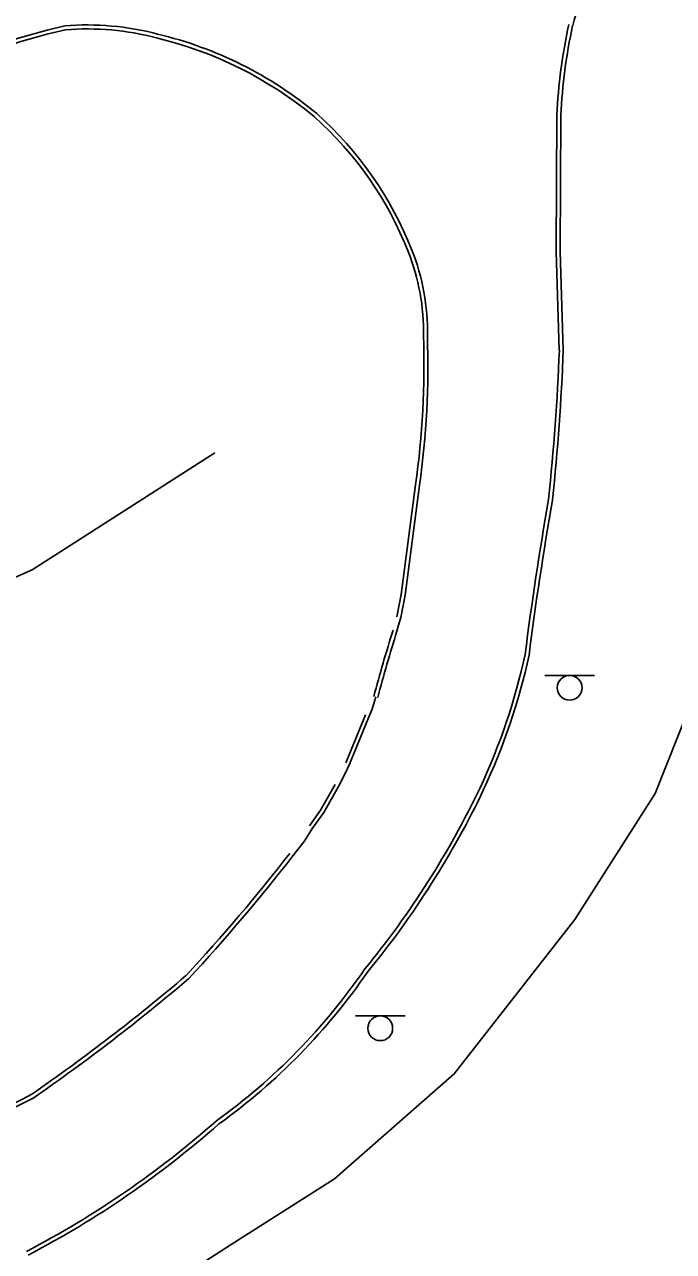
# Model space of a CAD drawing. Extents: x 2145380 to 2156929, y 139568 to 149130.
# Drawn here: x 2155905.1 to 2156003, y 143051.9 to 143237 of the extents above; entities that cross this region are included whole.
import ezdxf

# ---------------------------------------------------------------- set-up
doc = ezdxf.new("R2010")
doc.units = 0
for name, color, linetype in [('TOPO_Asphalt', 7, 'Continuous'), ('TOPO_Curb Back', 7, 'Continuous'), ('TOPO_Flowline', 7, 'Continuous'), ('TOPO_Sign', 7, 'Continuous')]:
    doc.layers.add(name, color=color, linetype=linetype)

msp = doc.modelspace()

# ---------------------------------------------------------------- linework, layer by layer
at = {"layer": 'TOPO_Asphalt'}
for points in [[(2155961.31, 143145.49), (2155961.52, 143146.41), (2155961.89, 143147.54)], [(2155957.12, 143132.66), (2155957.56, 143133.72), (2155958.11, 143135.57)], [(2155952.48, 143122.08), (2155953.54, 143124.11), (2155954.15, 143125.42)], [(2155945.6, 143111.61), (2155947.29, 143113.77), (2155948.58, 143115.8)]]:
    msp.add_lwpolyline(points, dxfattribs=at)
at = {"layer": 'TOPO_Curb Back'}
for points in [[(2155814.45, 143194.88), (2155832.08, 143203.66), (2155849.39, 143212.12), (2155877.06, 143224.06), (2155903.98, 143234.91), (2155908.5, 143236.17), (2155911.18, 143236.81)], [(2155814.71, 143194.34), (2155832.35, 143203.12), (2155849.64, 143211.58), (2155877.29, 143223.51), (2155904.18, 143234.34), (2155908.65, 143235.59), (2155911.27, 143236.22)], [(2155985.44, 143223.33), (2155985.36, 143202.78), (2155985.81, 143187.89)], [(2155986.04, 143223.31), (2155985.96, 143202.79), (2155986.41, 143187.88)], [(2155964.11, 143167.58), (2155961.96, 143151.01), (2155961.3, 143147.66)], [(2155964.7, 143167.5), (2155962.55, 143150.91), (2155961.89, 143147.54)], [(2155956.57, 143132.89), (2155954.75, 143128.48), (2155953.6, 143125.65)], [(2155957.12, 143132.66), (2155955.31, 143128.25), (2155954.15, 143125.42)], [(2155951.96, 143122.38), (2155949.77, 143118.48), (2155948.09, 143116.15)], [(2155952.48, 143122.08), (2155950.28, 143118.16), (2155948.58, 143115.8)]]:
    msp.add_lwpolyline(points, dxfattribs=at)
for centre, radius, start, end in [((2156033.58, 143224.7), 47.34, 132.3967, 165.1064), ((2155914.59, 143195.56), 41.39, 75.1671, 94.7329), ((2155914.59, 143195.56), 40.79, 75.1563, 94.6697), ((2156071.35, 143218.97), 86.03, 167.8937, 177.0954), ((2156071.35, 143218.97), 85.43, 167.9034, 177.086), ((2155911.58, 143178.3), 58.26, 50.2838, 76.6406), ((2155911.58, 143178.3), 58.86, 50.2736, 76.633), ((2155913.2, 143183.19), 53.5, 21.4492, 48.2742), ((2155913.2, 143183.19), 54.1, 21.4504, 48.2853), ((2155932.66, 143190.7), 32.65, 358.8342, 21.6769), ((2155932.66, 143190.7), 33.25, 358.8633, 21.6748), ((2155838.33, 143185.51), 127.05, 351.8876, 2.0386), ((2155838.33, 143185.51), 127.65, 351.8893, 2.0311), ((2155638.66, 143201.73), 347.43, 353.9929, 357.7159), ((2155638.66, 143201.73), 348.03, 353.9895, 357.7194), ((2156499.5, 143075.6), 523.08, 170.1182, 172.709), ((2156499.5, 143075.6), 522.48, 170.116, 172.7118), ((2156166.86, 143080.38), 216.22, 162.4236, 165.1905), ((2156166.86, 143080.38), 215.62, 162.4236, 165.1905), ((2155888.06, 143162.11), 94.75, 334.8711, 347.7388), ((2155888.06, 143162.11), 95.35, 334.8698, 347.7545), ((2155852.72, 143179.76), 134.25, 320.6006, 334.4542), ((2155852.72, 143179.76), 134.85, 320.6115, 334.4552), ((2155729.93, 143278.73), 272.24, 317.1354, 322.2294), ((2155729.93, 143278.73), 272.84, 317.128, 322.2294), ((2155738.97, 143317.34), 293.9, 304.6764, 310.4036), ((2155879.14, 143147.69), 93.82, 305.8363, 325.5025), ((2155879.14, 143147.69), 94.42, 305.854, 325.4869), ((2155738.97, 143317.34), 294.5, 304.6688, 310.4105), ((2155716.87, 143443.64), 413.84, 293.7546, 297.223), ((2155716.87, 143443.64), 414.44, 293.7502, 297.2284), ((2155838.53, 143179.94), 144.42, 297.5824, 311.4172), ((2155838.53, 143179.94), 145.02, 297.566, 311.4056)]:
    msp.add_arc(centre, radius, start, end, dxfattribs=at)
at = {"layer": 'TOPO_Flowline'}
for points in [[(2155933.83, 143172.4), (2155906.25, 143154.75), (2155895.46, 143149.99), (2155880.59, 143141.65), (2155858.51, 143138.23), (2155848.5, 143135.99), (2155831.33, 143131.92), (2155821.46, 143129.32), (2155810.34, 143124.57), (2155802.08, 143120.62), (2155794.33, 143116.87), (2155784.53, 143112.98), (2155775.15, 143110.1), (2155758.41, 143107.33), (2155748.8, 143106.45), (2155719.5, 143099.24), (2155684.35, 143085.09), (2155653.39, 143071.7), (2155646.83, 143069.52), (2155633.31, 143065.85), (2155623.52, 143064.12), (2155617.84, 143064.11), (2155611.79, 143065.08), (2155609.35, 143067.06)], [(2155744.59, 142991.03), (2155761.74, 142993.57), (2155764.71, 142994.05), (2155773.37, 142995.77), (2155784.45, 142998.47), (2155803.36, 143004.51), (2155844.9, 143015.88), (2155873.59, 143024.25), (2155911.86, 143037.14), (2155919.53, 143042.17), (2155936.31, 143053), (2155951.9, 143062.87), (2155969.96, 143078.72), (2155988.14, 143101.99), (2156000.29, 143120.99), (2156007.13, 143138.23), (2156013.83, 143149.98), (2156018.8, 143158.4), (2156023.74, 143162.86)]]:
    msp.add_lwpolyline(points, dxfattribs=at)
at = {"layer": 'TOPO_Sign'}
for points in [[(2155983.63, 143138.83), (2155991.12, 143138.83)], [(2155987.38, 143138.83), (2155987.38, 143138.83)], [(2155985.51, 143136.96), (2155985.51, 143136.96)], [(2155989.25, 143136.96), (2155989.25, 143136.96)], [(2155987.38, 143135.09), (2155987.38, 143135.09)], [(2155955.04, 143087.47), (2155962.54, 143087.48)], [(2155958.79, 143087.47), (2155958.79, 143087.47)], [(2155956.93, 143085.6), (2155956.93, 143085.6)], [(2155960.66, 143085.6), (2155960.66, 143085.6)], [(2155958.79, 143083.74), (2155958.79, 143083.74)]]:
    msp.add_lwpolyline(points, dxfattribs=at)
for centre, start, end in [((2155987.38, 143136.96), 90, 180), ((2155987.38, 143136.96), 360, 90), ((2155987.38, 143136.96), 180, 270), ((2155987.38, 143136.96), 270, 0), ((2155958.79, 143085.6), 90, 180), ((2155958.79, 143085.6), 360, 90), ((2155958.79, 143085.6), 180, 270), ((2155958.79, 143085.6), 270, 0)]:
    msp.add_arc(centre, 1.87, start, end, dxfattribs=at)

doc.saveas('drawing.dxf')
